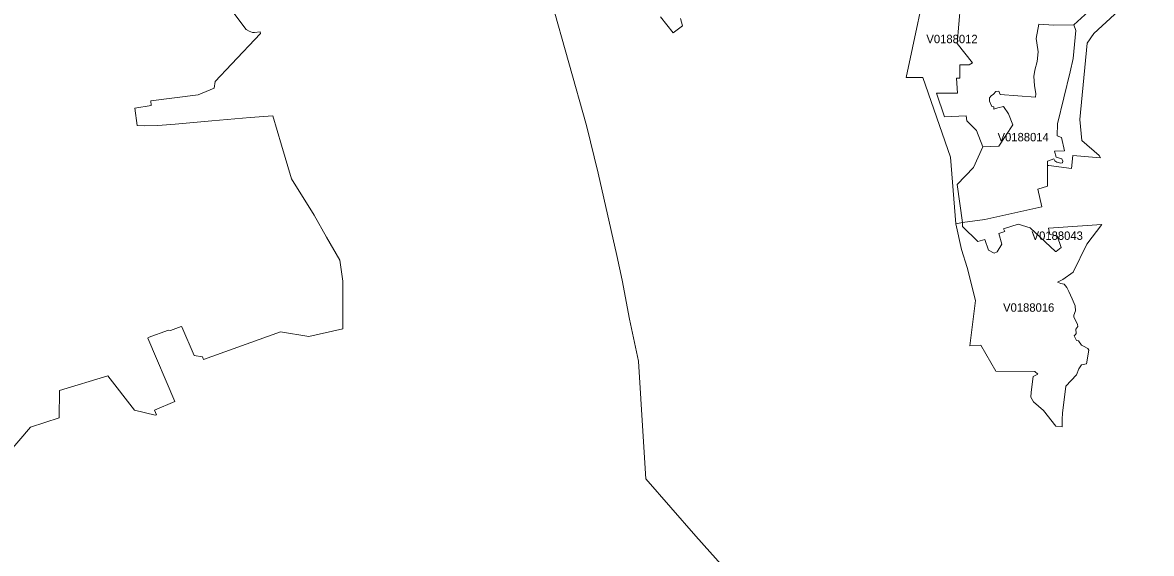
# Model space of a CAD drawing. Extents: x 369010 to 735936, y 6377141 to 6616555.
# Drawn here: x 511596 to 525030, y 6488642 to 6494957 of the extents above; entities that cross this region are included whole.
import ezdxf
from ezdxf.enums import TextEntityAlignment as Align

# ---------------------------------------------------------------- set-up
doc = ezdxf.new("R2010")
doc.units = 0
doc.header["$LTSCALE"] = 40
doc.layers.add('3', color=7, linetype='Continuous', lineweight=13)
doc.layers.add('4', color=7, linetype='Continuous')

msp = doc.modelspace()

# ---------------------------------------------------------------- linework, layer by layer
at = {"layer": '3'}
for points in [[(525030.16, 6495462.44), (524346.13, 6494828.07), (524264.38, 6494713.87), (524178.98, 6493803.93), (524202.64, 6493554.02), (524408.53, 6493376.93), (524425.74, 6493348.96), (524094.24, 6493374.78), (524079.18, 6493219.7), (523810.89, 6493256.77), (523792.52, 6493258.43), (523794.34, 6493011.66), (523678.16, 6492977.24), (523725.49, 6492766.71), (523048.75, 6492613.46), (522781.29, 6492579.03), (522782.78, 6492531.04), (522965.83, 6492354.44), (523047.59, 6492375.96), (523090.62, 6492251), (523159.14, 6492213.6), (523193.56, 6492230.81), (523249.5, 6492319.19), (523215.08, 6492446.3), (523283.93, 6492469.97), (523268.87, 6492502.4), (523443.14, 6492560.5), (523587.3, 6492515.31), (523889.67, 6492232.47), (523898.28, 6492232.47), (523956.37, 6492279.97), (523909.04, 6492422.14), (523820.82, 6492435.04), (523803.61, 6492510.35), (524438.49, 6492555.7), (524259.91, 6492323), (524100.03, 6491986.2), (523975.24, 6491899.97), (523910.69, 6491869.85), (523953.72, 6491854.79), (523992.45, 6491844.03), (524022.57, 6491805.3), (524046.24, 6491757.8), (524087.12, 6491671.57), (524121.55, 6491585.51), (524127.5, 6491529.41), (524108.14, 6491477.77), (524108.14, 6491458.41), (524149.02, 6491365.72), (524155.47, 6491342.06), (524131.81, 6491309.62), (524136.11, 6491260.13), (524127.5, 6491245.07), (524112.44, 6491232.16), (524138.26, 6491176.06), (524164.08, 6491171.75), (524198.5, 6491120.12), (524220.02, 6491107.21), (524273.81, 6491079.24), (524284.57, 6491059.71), (524258.75, 6490896.02), (524199, 6490886.26), (524164.58, 6490836.61), (524136.61, 6490767.76), (524011.65, 6490632.04), (523970.77, 6490308.81), (523968.62, 6490239.97), (523968.62, 6490147.28), (523893.32, 6490153.74), (523747.01, 6490341.25), (523628.67, 6490446.68), (523596.4, 6490500.63), (523598.55, 6490560.88), (523623.71, 6490747.23), (523679.65, 6490773.22), (523643.07, 6490805.49), (523180.32, 6490809.8), (522999.26, 6491117.47), (522868.02, 6491113.16), (522937.36, 6491650.89), (522838.39, 6492045.12), (522770.54, 6492257.62), (522701.52, 6492561.82), (522639.13, 6493355.74), (522310.93, 6494302.59), (522112.99, 6494302.59), (522401.3, 6495664.19)], [(522401.3, 6495664.19), (522112.99, 6494302.59), (522310.93, 6494302.59), (522639.13, 6493355.74), (522701.52, 6492561.82), (522781.29, 6492579.03), (522717.41, 6493031.02), (522913.2, 6493233.44), (523025.08, 6493479.04), (522947.46, 6493675.33), (522833.43, 6493789.53), (522824.82, 6493849.77), (522568.62, 6493836.86), (522473.95, 6494119.05), (522721.55, 6494119.05), (522712.28, 6494296.3), (522751.01, 6494296.3), (522748.86, 6494453.53), (522860.74, 6494453.53), (522901.62, 6494479.35), (522716.58, 6494709.9), (522756.3, 6495167.35)], [(524413.99, 6495206.24), (524108.31, 6494930.51), (524129.32, 6494862.33), (524097.05, 6494530.66), (524064.78, 6494371.28), (523913.67, 6493751.13), (523909.37, 6493608.96), (523961.01, 6493591.75), (523995.43, 6493430.22), (523876.93, 6493428.07), (523897.62, 6493356.41), (523962.17, 6493337.04), (523975.07, 6493308.91), (523970.77, 6493287.39), (523951.41, 6493283.09), (523904.07, 6493296), (523882.56, 6493313.37), (523867.5, 6493334.89), (523792.19, 6493306.75), (523792.52, 6493258.43), (523810.89, 6493256.77), (524079.18, 6493219.7), (524094.24, 6493374.78), (524425.74, 6493348.96), (524408.53, 6493376.93), (524202.64, 6493554.02), (524178.98, 6493803.93), (524264.38, 6494713.87), (524346.13, 6494828.07), (525030.16, 6495462.44)], [(517885.69, 6495223.46), (518308.38, 6493732.26), (518445.09, 6493167.57), (518668.85, 6492184.97), (518730.91, 6491890.87), (518819.62, 6491426.96)], [(519939.43, 6488476.02), (519606.93, 6488848.74), (519012.11, 6489527.97), (518981.98, 6490033.25), (518924.89, 6490930.61), (518819.62, 6491426.96), (518730.91, 6491890.87), (518668.85, 6492184.97), (518445.09, 6493167.57), (518308.38, 6493732.26), (517885.69, 6495223.46)], [(522756.3, 6495167.35), (522716.58, 6494709.9), (522901.62, 6494479.35), (522860.74, 6494453.53), (522748.86, 6494453.53), (522751.01, 6494296.3), (522712.28, 6494296.3), (522721.55, 6494119.05), (522473.95, 6494119.05), (522568.62, 6493836.86), (522824.82, 6493849.77), (522833.43, 6493789.53), (522947.46, 6493675.33), (523025.08, 6493479.04), (523212.6, 6493486.99), (523380.25, 6493742.53), (523328.62, 6493871.78), (523268.37, 6493960), (523201.67, 6493942.79), (523156.49, 6493927.73), (523156.49, 6493953.54), (523130.67, 6493957.85), (523104.85, 6494022.56), (523104.85, 6494061.29), (523122.07, 6494084.95), (523150.04, 6494104.48), (523180.16, 6494138.91), (523213.43, 6494140.07), (523230.64, 6494103.32), (523652.51, 6494071.05), (523654.66, 6494109.28), (523637.45, 6494210.57), (523628.84, 6494316.16), (523643.9, 6494389.32), (523669.72, 6494492.76), (523682.13, 6494608.11), (523667.07, 6494718.01), (523658.47, 6494767.49), (523688.59, 6494939.78), (523869.32, 6494926.87), (524108.31, 6494930.51), (524413.99, 6495206.24)], [(511410.34, 6489817.93), (511689.55, 6490142.48), (512030.15, 6490255.03), (512035.12, 6490581.73), (512609.92, 6490755.34), (512929.17, 6490346.38), (513173.29, 6490285.31), (513189.84, 6490292.26), (513167.17, 6490347.87), (513407.48, 6490448), (513084.91, 6491204.03), (513089.71, 6491212.14), (513331.18, 6491297.37), (513356.34, 6491294.56), (513482.78, 6491339.9), (513490.73, 6491339.08), (513638.69, 6490996.32), (513736, 6490980.76), (513746.93, 6490950.31), (514663.65, 6491278.34), (515002.61, 6491220.74), (515408.92, 6491312.43), (515405.44, 6491880.28), (515370.85, 6492131.18), (515212.3, 6492405.09), (515065, 6492666.42), (514795.23, 6493099.71), (514677.06, 6493497.41), (514575.61, 6493847.29), (514304.18, 6493828.26), (513847.22, 6493787.54), (513410.46, 6493750.64), (513204.57, 6493733.92), (513044.03, 6493728.13), (512959.46, 6493732.43), (512930.17, 6493938.15), (513126.95, 6493972.08), (513121.16, 6494025.04), (513683.37, 6494099.35), (513875.36, 6494177.97), (513888.6, 6494256.91), (514081.58, 6494463.96), (514425.33, 6494826.74), (514421.36, 6494848.59), (514357.31, 6494839.65), (514332.48, 6494839.32), (514291.93, 6494855.38), (514257.01, 6494876.56), (514098.79, 6495083.77)], [(514098.79, 6495083.77), (514257.01, 6494876.56), (514291.93, 6494855.38), (514332.48, 6494839.32), (514357.31, 6494839.65), (514421.36, 6494848.59), (514425.33, 6494826.74), (514081.58, 6494463.96), (513888.6, 6494256.91), (513875.36, 6494177.97), (513683.37, 6494099.35), (513121.16, 6494025.04), (513126.95, 6493972.08), (512930.17, 6493938.15), (512959.46, 6493732.43), (513044.03, 6493728.13), (513204.57, 6493733.92), (513410.46, 6493750.64), (513847.22, 6493787.54), (514304.18, 6493828.26), (514575.61, 6493847.29), (514677.06, 6493497.41), (514795.23, 6493099.71), (515065, 6492666.42), (515212.3, 6492405.09), (515370.85, 6492131.18), (515405.44, 6491880.28), (515408.92, 6491312.43), (515002.61, 6491220.74), (514663.65, 6491278.34), (513746.93, 6490950.31), (513736, 6490980.76), (513638.69, 6490996.32), (513490.73, 6491339.08), (513482.78, 6491339.9), (513356.34, 6491294.56), (513331.18, 6491297.37), (513089.71, 6491212.14), (513084.91, 6491204.03), (513407.48, 6490448), (513167.17, 6490347.87), (513189.84, 6490292.26), (513173.29, 6490285.31), (512929.17, 6490346.38), (512609.92, 6490755.34), (512035.12, 6490581.73), (512030.15, 6490255.03), (511689.55, 6490142.48), (511410.34, 6489817.93)], [(519424.54, 6495006.98), (519447.71, 6494919.09), (519339.47, 6494836.51), (519187.37, 6495027.5)], [(519187.37, 6495027.5), (519339.47, 6494836.51), (519447.71, 6494919.09), (519424.54, 6495006.98)], [(518819.62, 6491426.96), (518924.89, 6490930.61), (518981.98, 6490033.25), (519012.11, 6489527.97), (519606.93, 6488848.74), (519939.43, 6488476.02)]]:
    msp.add_lwpolyline(points, dxfattribs=at)
for points in [[(523025.08, 6493479.04), (522913.2, 6493233.44), (522717.41, 6493031.02), (522781.29, 6492579.03), (523048.75, 6492613.46), (523725.49, 6492766.71), (523678.16, 6492977.24), (523794.34, 6493011.66), (523792.52, 6493258.43), (523792.19, 6493306.75), (523867.5, 6493334.89), (523882.56, 6493313.37), (523904.07, 6493296), (523951.41, 6493283.09), (523970.77, 6493287.39), (523975.07, 6493308.91), (523962.17, 6493337.04), (523897.62, 6493356.41), (523876.93, 6493428.07), (523995.43, 6493430.22), (523961.01, 6493591.75), (523909.37, 6493608.96), (523913.67, 6493751.13), (524064.78, 6494371.28), (524097.05, 6494530.66), (524129.32, 6494862.33), (524108.31, 6494930.51), (523869.32, 6494926.87), (523688.59, 6494939.78), (523658.47, 6494767.49), (523667.07, 6494718.01), (523682.13, 6494608.11), (523669.72, 6494492.76), (523643.9, 6494389.32), (523628.84, 6494316.16), (523637.45, 6494210.57), (523654.66, 6494109.28), (523652.51, 6494071.05), (523230.64, 6494103.32), (523213.43, 6494140.07), (523180.16, 6494138.91), (523150.04, 6494104.48), (523122.07, 6494084.95), (523104.85, 6494061.29), (523104.85, 6494022.56), (523130.67, 6493957.85), (523156.49, 6493953.54), (523156.49, 6493927.73), (523201.67, 6493942.79), (523268.37, 6493960), (523328.62, 6493871.78), (523380.25, 6493742.53), (523212.6, 6493486.99)], [(522781.29, 6492579.03), (522701.52, 6492561.82), (522770.54, 6492257.62), (522838.39, 6492045.12), (522937.36, 6491650.89), (522868.02, 6491113.16), (522999.26, 6491117.47), (523180.32, 6490809.8), (523643.07, 6490805.49), (523679.65, 6490773.22), (523623.71, 6490747.23), (523598.55, 6490560.88), (523596.4, 6490500.63), (523628.67, 6490446.68), (523747.01, 6490341.25), (523893.32, 6490153.74), (523968.62, 6490147.28), (523968.62, 6490239.97), (523970.77, 6490308.81), (524011.65, 6490632.04), (524136.61, 6490767.76), (524164.58, 6490836.61), (524199, 6490886.26), (524258.75, 6490896.02), (524284.57, 6491059.71), (524273.81, 6491079.24), (524220.02, 6491107.21), (524198.5, 6491120.12), (524164.08, 6491171.75), (524138.26, 6491176.06), (524112.44, 6491232.16), (524127.5, 6491245.07), (524136.11, 6491260.13), (524131.81, 6491309.62), (524155.47, 6491342.06), (524149.02, 6491365.72), (524108.14, 6491458.41), (524108.14, 6491477.77), (524127.5, 6491529.41), (524121.55, 6491585.51), (524087.12, 6491671.57), (524046.24, 6491757.8), (524022.57, 6491805.3), (523992.45, 6491844.03), (523953.72, 6491854.79), (523910.69, 6491869.85), (523975.24, 6491899.97), (524100.03, 6491986.2), (524259.91, 6492323), (524438.49, 6492555.7), (523803.61, 6492510.35), (523820.82, 6492435.04), (523909.04, 6492422.14), (523956.37, 6492279.97), (523898.28, 6492232.47), (523889.67, 6492232.47), (523587.3, 6492515.31), (523443.14, 6492560.5), (523268.87, 6492502.4), (523283.93, 6492469.97), (523215.08, 6492446.3), (523249.5, 6492319.19), (523193.56, 6492230.81), (523159.14, 6492213.6), (523090.62, 6492251), (523047.59, 6492375.96), (522965.83, 6492354.44), (522782.78, 6492531.04)]]:
    msp.add_lwpolyline(points, close=True, dxfattribs=at)

# ---------------------------------------------------------------- texts
at = {"layer": '4'}
for s, p in [('V0188012', (522656.85, 6494712.27)), ('V0188014', (523503.92, 6493544.84)), ('V0188043', (523909.04, 6492372.13)), ('V0188016', (523569.66, 6491517.14))]:
    msp.add_text(s, height=100, dxfattribs=at).set_placement(p, align=Align.CENTER)

doc.saveas('drawing.dxf')
